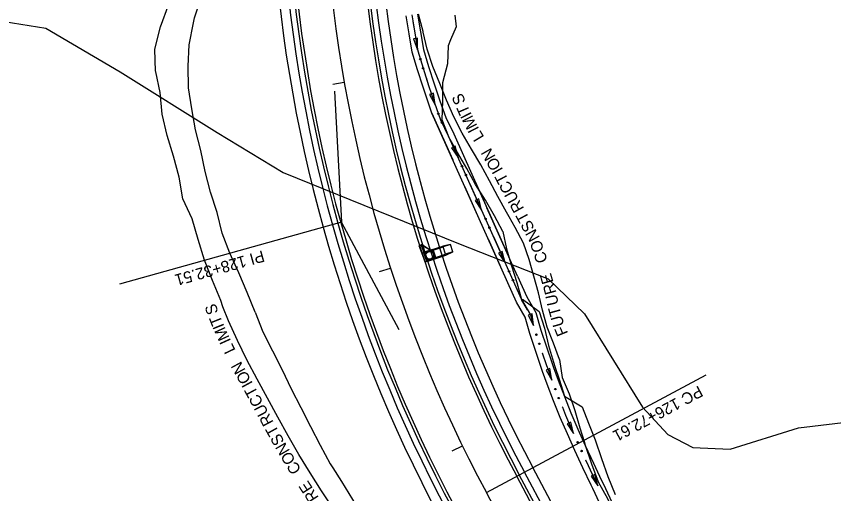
# Model space of a CAD drawing. Extents: x 979959 to 994833, y 1835619 to 1845316.
# Drawn here: x 992348 to 992773.9, y 1841441.1 to 1841689.9 of the extents above; entities that cross this region are included whole.
import ezdxf

# ---------------------------------------------------------------- set-up
doc = ezdxf.new("R2010")
doc.units = 0
for name, color, linetype in [('43', 7, 'Continuous'), ('Future 5 Lane Construction Limits', 7, 'Continuous'), ('R_Drainage', 7, 'Continuous'), ('R_Horz Alg', 7, 'Continuous'), ('R_Horz Alg Annot', 7, 'Continuous'), ('R_Horz Alg Stationing', 7, 'Continuous'), ('R_Proposed Const Limits', 7, 'Continuous'), ('R_Proposed Road', 7, 'Continuous'), ('R_Special Ditch', 7, 'Continuous')]:
    doc.layers.add(name, color=color, linetype=linetype)

msp = doc.modelspace()

# ---------------------------------------------------------------- linework, layer by layer
at = {"layer": '43'}
msp.add_lwpolyline([(992337.08, 1841687.91), (992363.37, 1841683.61), (992402.06, 1841661), (992452.58, 1841629.36), (992487.03, 1841608.45), (992578.34, 1841571.45), (992625.09, 1841552.97), (992644.13, 1841534.77), (992674.33, 1841486.08), (992687.53, 1841471.91), (992700.61, 1841465.18), (992719.98, 1841464.31), (992755.67, 1841475.35), (992800.68, 1841480.75)], dxfattribs=at)
at = {"layer": 'Future 5 Lane Construction Limits'}
for points in [[(992423, 1841650.2), (992420.61, 1841661), (992420.56, 1841661.29), (992420.18, 1841672.69), (992423.08, 1841684.44), (992427.44, 1841696.22), (992431.51, 1841707.82), (992435.99, 1841719.31), (992441.41, 1841730.71), (992447.68, 1841741.75), (992453.77, 1841752.08), (992459.31, 1841762.39), (992463.4, 1841771.9)], [(992631, 1841510.9), (992628, 1841519.51), (992624.57, 1841527.92), (992622.13, 1841536.73), (992620.18, 1841545.7), (992617.73, 1841554.44), (992615.27, 1841563.15), (992612.31, 1841571.68), (992607.89, 1841579.73), (992604.84, 1841585.38), (992603.47, 1841587.83), (992598.98, 1841595.97), (992594.65, 1841604.2), (992590, 1841612.41), (992585.25, 1841620.67), (992580.27, 1841628.94), (992575.93, 1841637.44), (992572.16, 1841646.13), (992568.65, 1841654.92), (992565.12, 1841663.76), (992562.03, 1841672.72), (992559.99, 1841681.64), (992559.93, 1841681.88), (992557.61, 1841691.03)], [(992434.78, 1841594.81), (992432.9, 1841605.99), (992429.81, 1841616.9), (992426.66, 1841627.83), (992424.07, 1841638.88), (992423, 1841650.2)], [(992513.27, 1841433.23), (992507.09, 1841442.53), (992501.06, 1841451.95), (992495.29, 1841461.52), (992489.64, 1841471.2), (992484.18, 1841480.99), (992478.92, 1841490.9), (992473.55, 1841500.81), (992468.12, 1841510.75), (992463.17, 1841520.9), (992458.5, 1841531.18), (992455.58, 1841538.48), (992454.49, 1841541.71), (992450.15, 1841552.16), (992446.11, 1841562.73), (992442.77, 1841573.51), (992439.55, 1841584.34), (992434.78, 1841594.81)], [(992631, 1841510.9), (992632.44, 1841501.52), (992636.1, 1841493.15), (992638.98, 1841484.37), (992641.67, 1841475.45), (992643.86, 1841468.2), (992644.48, 1841466.3), (992647.7, 1841456.68), (992651.16, 1841447.19), (992656.08, 1841438.48), (992660.28, 1841429.38), (992664.69, 1841420.4), (992669, 1841411.37), (992671.46, 1841406.41), (992673.66, 1841402.52), (992679.08, 1841394.08), (992682.42, 1841384.52), (992685.84, 1841375.01), (992690.13, 1841365.96), (992695.81, 1841357.66)]]:
    msp.add_lwpolyline(points, dxfattribs=at)
at = {"layer": 'R_Drainage'}
for p, q in [((992608.61, 1841540.89), (992564.49, 1841639.47)), ((992581.57, 1841601.32), (992587.7, 1841587.63)), ((992587.05, 1841603.77), (992602.78, 1841568.62)), ((992609.13, 1841554.44), (992593.17, 1841590.08)), ((992558.92, 1841570.64), (992561.92, 1841562.15)), ((992561.86, 1841562.14), (992559.08, 1841570.7)), ((992559.39, 1841570.8), (992564.76, 1841567.46)), ((992559.55, 1841570.86), (992563.83, 1841568.04)), ((992560.31, 1841566.9), (992570.3, 1841570.14)), ((992574.26, 1841570.9), (992570.3, 1841570.14)), ((992574.26, 1841570.9), (992570.45, 1841569.67)), ((992575.49, 1841567.1), (992574.26, 1841570.9)), ((992593.84, 1841573.9), (992599.97, 1841560.21)), ((992560.94, 1841566.58), (992570.45, 1841569.67)), ((992562.18, 1841562.77), (992560.94, 1841566.58)), ((992562.18, 1841562.77), (992571.69, 1841565.86)), ((992564.97, 1841568.53), (992566.64, 1841563.82)), ((992571.69, 1841565.86), (992570.45, 1841569.67)), ((992575.49, 1841567.1), (992571.69, 1841565.86)), ((992571.84, 1841565.39), (992575.49, 1841567.1)), ((992561.86, 1841562.14), (992571.84, 1841565.39)), ((992609.13, 1841554.44), (992613.97, 1841543.61))]:
    msp.add_line(p, q, dxfattribs=at)
for points in [[(992564.49, 1841639.47), (992559.98, 1841652.87), (992557.07, 1841661.95), (992554.24, 1841671.25), (992552.63, 1841680.76), (992551.18, 1841690.13)], [(992557.12, 1841691), (992558.55, 1841681.72), (992560.09, 1841672.63), (992562.8, 1841663.74), (992565.68, 1841654.75), (992568.69, 1841645.81), (992571.77, 1841637.08)], [(992564.49, 1841639.47), (992575.43, 1841615.04)], [(992571.77, 1841637.08), (992575.95, 1841628.57), (992602.78, 1841568.62)], [(992660.59, 1841418.2), (992660.54, 1841418.31), (992657.21, 1841425.16), (992656.16, 1841427.32), (992651.83, 1841436.36), (992648.34, 1841443.7), (992647.53, 1841445.42), (992643.27, 1841454.49), (992639.04, 1841463.6), (992635.14, 1841472.27), (992631.48, 1841480.83), (992627.99, 1841489.46), (992624.66, 1841498.14), (992622.24, 1841504.78), (992621.49, 1841506.88), (992618.5, 1841515.66), (992615.66, 1841524.49), (992613.1, 1841533.02), (992608.61, 1841540.89)], [(992613.97, 1841543.61), (992618.65, 1841535.4), (992621.39, 1841526.27), (992624.19, 1841517.55), (992627.16, 1841508.86), (992627.89, 1841506.81), (992630.28, 1841500.24), (992633.57, 1841491.66), (992637.02, 1841483.14), (992640.64, 1841474.68), (992644.5, 1841466.09), (992648.71, 1841457.03), (992652.96, 1841447.97), (992653.76, 1841446.27), (992657.24, 1841438.94), (992661.57, 1841429.93), (992662.61, 1841427.78), (992665.88, 1841421.04)]]:
    msp.add_lwpolyline(points, dxfattribs=at)
for points in [[(992559.39, 1841570.8), (992562.39, 1841562.32), (992560.98, 1841561.82), (992557.98, 1841570.3)], [(992562.33, 1841562.3), (992559.55, 1841570.86), (992558.12, 1841570.39), (992560.91, 1841561.83)], [(992564.97, 1841568.53), (992566.64, 1841563.82), (992561.92, 1841562.15), (992560.25, 1841566.86)]]:
    msp.add_lwpolyline(points, close=True, dxfattribs=at)
for radius in [2.5, 2.5, 2, 2]:
    msp.add_circle((992563.45, 1841565.34), radius, dxfattribs=at)
at = {"layer": 'R_Horz Alg'}
msp.add_line((992721.09, 1841202.52), (992592.92, 1841441.62), dxfattribs=at)
msp.add_arc((993224.15, 1841779.99), 716.2, 183.02281, 208.19343, dxfattribs=at)
at = {"layer": 'R_Horz Alg Annot'}
for p in [(992513.78, 1841650.79), (992547.43, 1841526.5)]:
    msp.add_line(p, (992517.38, 1841582.55), dxfattribs=at)
for points in [[(992517.38, 1841582.55), (992401.81, 1841550.26)], [(992592.92, 1841441.62), (992707.5, 1841503.04)]]:
    msp.add_lwpolyline(points, dxfattribs=at)
at = {"layer": 'R_Horz Alg Stationing'}
for points in [[(992512.93, 1841654.55), (992518.84, 1841655.6)], [(992537.31, 1841556.79), (992543.01, 1841558.65)], [(992575.06, 1841463.37), (992580.45, 1841466.01)]]:
    msp.add_lwpolyline(points, dxfattribs=at)
at = {"layer": 'R_Proposed Const Limits'}
for points in [[(992472.41, 1841535.7), (992468.21, 1841545.96), (992463.88, 1841556.2), (992459.24, 1841566.39), (992455.27, 1841576.81), (992452.59, 1841587.59), (992449.18, 1841598.19), (992446.38, 1841608.95), (992444.2, 1841619.86), (992441.39, 1841630.64), (992439.46, 1841641.6), (992437.75, 1841652.59), (992437.57, 1841663.81), (992438.09, 1841675.08), (992440.34, 1841686.5), (992440.76, 1841689.03), (992443.83, 1841697.95), (992448.28, 1841709.35), (992453.64, 1841720.67), (992461.56, 1841731.98), (992469.22, 1841742.86)], [(992576.49, 1841690.39), (992577.2, 1841684.43), (992574.33, 1841677.66), (992572.99, 1841674.5), (992572.67, 1841665.09), (992570.01, 1841655.18), (992570.16, 1841645.72), (992569.8, 1841636.1), (992573.23, 1841627.29)], [(992601.59, 1841577.68), (992597.12, 1841585.86), (992592.53, 1841594.07), (992587.36, 1841602.17), (992582.73, 1841610.49), (992577.91, 1841618.84), (992573.23, 1841627.29)], [(992601.59, 1841577.68), (992603.46, 1841568.66), (992606.05, 1841559.87), (992608.74, 1841551.09), (992611.29, 1841542.25)], [(992611.7, 1841542.41), (992620.4, 1841536.03), (992623.23, 1841527.36), (992625.25, 1841518.31), (992627.94, 1841509.51), (992628.61, 1841507.41), (992630.81, 1841500.76), (992633.62, 1841491.94), (992642.83, 1841486.32), (992646.12, 1841477.77), (992649.66, 1841469.08), (992652.88, 1841459.46), (992656.3, 1841449.94), (992660.01, 1841440.59)], [(992472.41, 1841535.7), (992476.48, 1841525.43), (992481.41, 1841515.48), (992486.58, 1841505.66), (992491.29, 1841495.7), (992496.3, 1841485.89), (992501.34, 1841476.12), (992506.36, 1841466.36), (992511.51, 1841456.69), (992512.89, 1841454.45), (992517.48, 1841447.42), (992523.16, 1841438.06), (992528.82, 1841428.72), (992534, 1841419.16), (992540.79, 1841410.71), (992546.09, 1841402.21), (992551.77, 1841393.91)]]:
    msp.add_lwpolyline(points, dxfattribs=at)
at = {"layer": 'R_Proposed Road'}
for p, q in [((992738.28, 1841211.73), (992610.11, 1841450.84)), ((992740.92, 1841213.15), (992612.75, 1841452.25)), ((992745.33, 1841215.51), (992617.16, 1841454.62)), ((992736.96, 1841211.03), (992608.79, 1841450.13))]:
    msp.add_line(p, q, dxfattribs=at)
for radius in [743.7, 738.7, 735.7, 734.2, 698.2, 696.7, 693.7, 688.7]:
    msp.add_arc((993224.15, 1841779.99), radius, 183.02281, 208.19343, dxfattribs=at)
at = {"layer": 'R_Special Ditch'}
for p, q in [((992557.13, 1841678.49), (992555.04, 1841678.14)), ((992555.04, 1841678.14), (992557.08, 1841672.4)), ((992557.08, 1841672.4), (992557.13, 1841678.49)), ((992565.3, 1841649.81), (992563.29, 1841649.14)), ((992563.29, 1841649.14), (992566.21, 1841643.79)), ((992566.21, 1841643.79), (992565.3, 1841649.81)), ((992576.68, 1841622.18), (992574.75, 1841621.31)), ((992574.75, 1841621.31), (992578.17, 1841616.27)), ((992578.17, 1841616.27), (992576.68, 1841622.18)), ((992588.95, 1841594.76), (992587.02, 1841593.9)), ((992587.02, 1841593.9), (992590.44, 1841588.85)), ((992590.44, 1841588.85), (992588.95, 1841594.76)), ((992601.22, 1841567.34), (992599.29, 1841566.48)), ((992599.29, 1841566.48), (992602.71, 1841561.43)), ((992602.71, 1841561.43), (992601.22, 1841567.34)), ((992616.82, 1841534.76), (992614.79, 1841534.15)), ((992614.79, 1841534.15), (992617.53, 1841528.71)), ((992617.53, 1841528.71), (992616.82, 1841534.76)), ((992626.03, 1841506.24), (992624.04, 1841505.51)), ((992627.09, 1841500.24), (992626.03, 1841506.24)), ((992624.04, 1841505.51), (992627.09, 1841500.24)), ((992636.97, 1841478.33), (992635.02, 1841477.5)), ((992635.02, 1841477.5), (992638.35, 1841472.39)), ((992638.35, 1841472.39), (992636.97, 1841478.33)), ((992649.38, 1841451.02), (992647.47, 1841450.12)), ((992650.97, 1841445.14), (992649.38, 1841451.02)), ((992647.47, 1841450.12), (992650.97, 1841445.14))]:
    msp.add_line(p, q, dxfattribs=at)
for points in [[(992554.15, 1841690.57), (992555.59, 1841681.24), (992557.16, 1841671.94), (992559.94, 1841662.85), (992562.83, 1841653.81), (992565.85, 1841644.84), (992569, 1841635.92), (992573.23, 1841627.29), (992611.29, 1841542.25)], [(992554.66, 1841687.24), (992554.67, 1841687.21)], [(992554.67, 1841687.21), (992555.59, 1841681.24), (992557.08, 1841672.4)], [(992561.47, 1841658.06), (992561.48, 1841658.03)], [(992561.48, 1841658.03), (992562.83, 1841653.81), (992565.85, 1841644.84), (992566.22, 1841643.79)], [(992571.93, 1841629.95), (992571.94, 1841629.92)], [(992571.94, 1841629.92), (992573.23, 1841627.29), (992578.17, 1841616.27)], [(992584.29, 1841602.58), (992584.31, 1841602.54)], [(992584.31, 1841602.54), (992590.44, 1841588.85)], [(992596.56, 1841575.16), (992596.58, 1841575.13)], [(992596.58, 1841575.12), (992602.71, 1841561.43)], [(992608.83, 1841547.74), (992608.85, 1841547.71)], [(992608.85, 1841547.71), (992611.29, 1841542.25)], [(992611.29, 1841542.25), (992615.88, 1841534.21), (992617.53, 1841528.71)], [(992614.41, 1841536.79), (992611.29, 1841542.25)], [(992622.09, 1841514.42), (992622.1, 1841514.39)], [(992622.1, 1841514.38), (992624.33, 1841507.87), (992625.06, 1841505.79), (992627.09, 1841500.24)], [(992632.52, 1841486.26), (992632.54, 1841486.22)], [(992632.54, 1841486.22), (992634.25, 1841481.98), (992637.89, 1841473.47), (992638.37, 1841472.4)], [(992644.6, 1841458.76), (992644.61, 1841458.72)], [(992644.61, 1841458.72), (992645.99, 1841455.76), (992650.24, 1841446.7), (992650.98, 1841445.14)]]:
    msp.add_lwpolyline(points, dxfattribs=at)
for centre in [(992558.52, 1841667.61), (992559.98, 1841662.82), (992567.92, 1841639.08), (992569.76, 1841634.44), (992580.24, 1841611.71), (992582.29, 1841607.14), (992592.51, 1841584.3), (992594.56, 1841579.72), (992604.78, 1841556.88), (992606.83, 1841552.31), (992619.03, 1841523.93), (992620.56, 1841519.16), (992628.9, 1841495.57), (992630.69, 1841490.89), (992640.46, 1841467.85), (992642.53, 1841463.29)]:
    msp.add_circle(centre, 0.375, dxfattribs=at)

# ---------------------------------------------------------------- texts
at = {"layer": 'Future 5 Lane Construction Limits'}
for s, rotation, p in [('S', 113.4464, (992582.31, 1841645.35)), ('T', 113.4464, (992584.64, 1841639.98)), ('I', 117.0447, (992585.45, 1841638.58)), ('M', 117.0447, (992588.37, 1841632.86)), ('I', 117.0447, (992589.28, 1841631.09)), ('L', 121.0345, (992591.99, 1841626.92)), ('N', 119.9039, (992597.9, 1841616.72)), ('O', 119.5375, (992600.81, 1841611.59)), ('I', 119.5375, (992601.78, 1841609.86)), ('T', 117.7421, (992604.64, 1841604.54)), ('C', 117.7421, (992607.28, 1841599.52)), ('U', 118.9225, (992610.02, 1841594.59)), ('R', 119.06, (992612.76, 1841589.64)), ('T', 118.4184, (992615.58, 1841584.43)), ('S', 118.7515, (992618.29, 1841579.49)), ('N', 118.7515, (992621.02, 1841574.52)), ('O', 109.1548, (992623.13, 1841567.97)), ('C', 105.7721, (992624.89, 1841562.21)), ('E', 105.6455, (992627.98, 1841551.24)), ('R', 105.6455, (992629.51, 1841545.78)), ('U', 102.267, (992630.68, 1841539.77)), ('S', 108.5187, (992453.41, 1841535.49)), ('T', 105.4475, (992632.1, 1841534.44)), ('T', 111.8761, (992455.71, 1841530.09)), ('U', 105.4475, (992633.64, 1841528.88)), ('I', 111.8761, (992456.45, 1841528.25)), ('M', 114.4228, (992459.18, 1841522.43)), ('F', 112.2406, (992635.64, 1841524.63)), ('I', 114.4228, (992460, 1841520.63)), ('L', 115.9835, (992462.34, 1841515.77)), ('N', 118.6283, (992467.63, 1841505.38)), ('O', 118.6283, (992470.44, 1841500.24)), ('I', 118.6283, (992471.39, 1841498.5)), ('T', 118.4725, (992474.18, 1841493.34)), ('C', 118.4725, (992476.89, 1841488.36)), ('U', 117.9278, (992479.57, 1841483.26)), ('R', 117.9278, (992482.23, 1841478.25)), ('T', 119.1923, (992485.12, 1841473.16)), ('S', 119.1923, (992487.88, 1841468.21)), ('N', 120.2428, (992490.76, 1841463.32)), ('O', 120.2428, (992493.71, 1841458.26)), ('C', 121.1021, (992496.67, 1841453.42)), ('E', 122.6237, (992502.73, 1841443.78)), ('R', 122.6237, (992505.78, 1841439.01))]:
    msp.add_text(s, height=6, rotation=rotation, dxfattribs=at).set_placement(p)
at = {"layer": 'R_Horz Alg Annot'}
for s, rotation, p in [('PI 128+32.51', 195.6081, (992476.29, 1841567.95)), ('PC 126+72.61', 208.1934, (992703.63, 1841497.56))]:
    msp.add_text(s, height=6, rotation=rotation, dxfattribs=at).set_placement(p)

doc.saveas('drawing.dxf')
